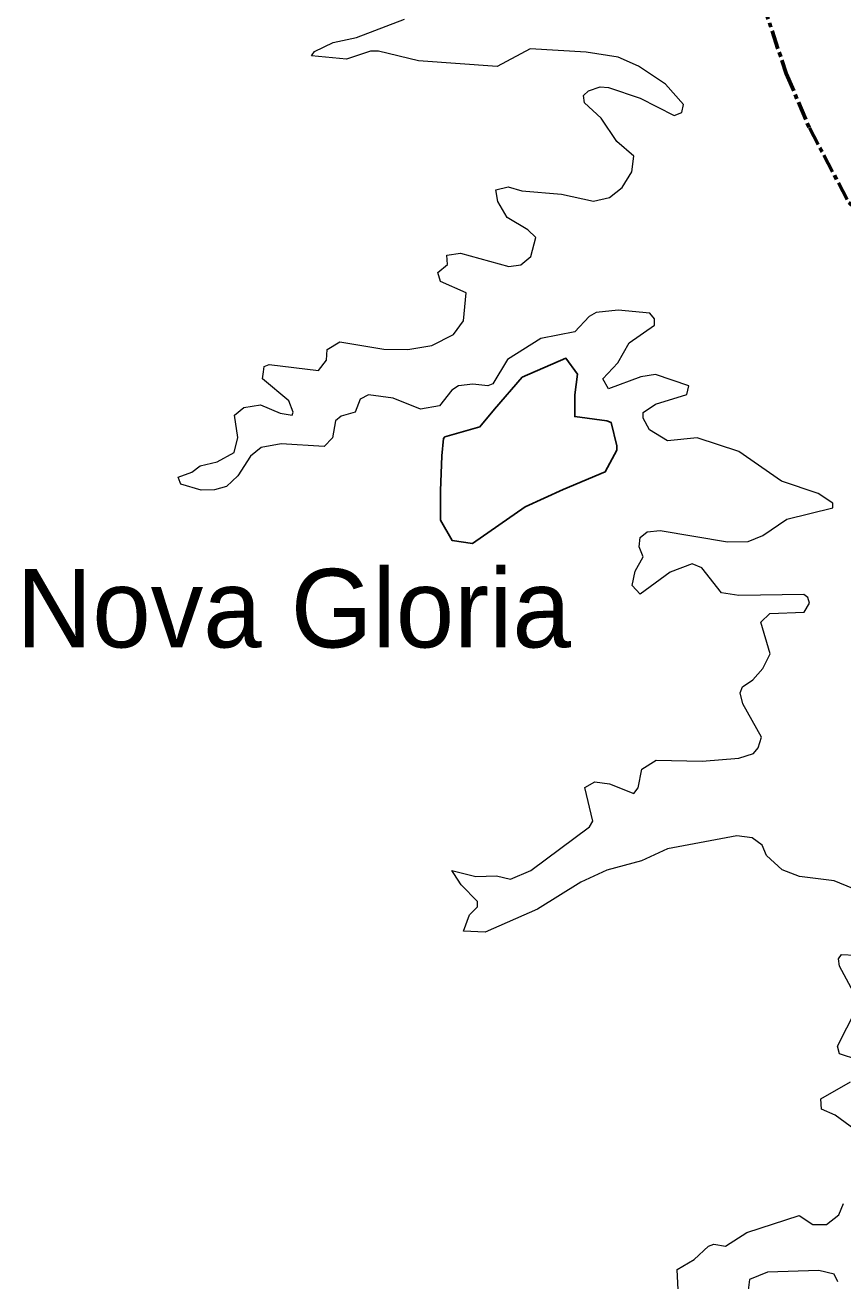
# Model space of a CAD drawing. Extents: x 553962 to 842807, y 8883888 to 9032388.
# Drawn here: x 578481 to 583688, y 8961818 to 8969814 of the extents above; entities that cross this region are included whole.
import ezdxf
from ezdxf.enums import TextEntityAlignment as Align

# ---------------------------------------------------------------- set-up
doc = ezdxf.new("R2010")
doc.units = 0
doc.header["$LTSCALE"] = 20
doc.linetypes.add('LONG_DASH_SHORT_DASH', pattern=[9.9, 6, -1.2, 1.5, -1.2])
for name, color, linetype, lineweight in [('21', 7, 'Continuous', 25), ('25', 7, 'Continuous', 13), ('7', 7, 'LONG_DASH_SHORT_DASH', 60)]:
    doc.layers.add(name, color=color, linetype=linetype, lineweight=lineweight)
doc.layers.add('41', color=7, linetype='Continuous')

msp = doc.modelspace()

# ---------------------------------------------------------------- linework, layer by layer
at = {"layer": '21'}
msp.add_lwpolyline([(581144.72, 8967182.55), (581135.43, 8967071.08), (581126.15, 8966848.16), (581126.15, 8966662.39), (581200.43, 8966532.35), (581330.43, 8966513.77), (581664.71, 8966745.98), (581906.14, 8966857.45), (582175.42, 8966968.91), (582249.7, 8967108.24), (582249.7, 8967136.11), (582212.56, 8967284.72), (582184.7, 8967294.01), (581980.42, 8967321.88), (581980.42, 8967461.21), (581998.99, 8967591.25), (581924.71, 8967693.42), (581646.14, 8967572.67), (581469.72, 8967368.32), (581376.86, 8967256.86), (581154, 8967191.84)], close=True, dxfattribs=at)
at = {"layer": '25'}
msp.add_line((579471.8, 8966890.61), (579467.61, 8966902.21), dxfattribs=at)
msp.add_line((579471.8, 8966890.61), (579467.61, 8966902.21), dxfattribs=at)
for points in [[(580309.65, 8969624.67), (580324.1, 8969646.56), (580442.82, 8969703.01), (580591, 8969734.84), (580897.38, 8969851.75)], [(580309.65, 8969624.67), (580324.1, 8969646.56), (580442.82, 8969703.01), (580591, 8969734.84), (580897.38, 8969851.75)], [(579997.9, 8967606.95), (580002.16, 8967641.37), (580035.98, 8967653.32), (580349.27, 8967614.99), (580399.93, 8967680.54), (580404.52, 8967748.83), (580485.29, 8967797.54), (580765.44, 8967750.89), (580918.37, 8967748.76), (581071.31, 8967774.24), (581209.39, 8967844.33), (581273.1, 8967931.42), (581290.03, 8968109.59), (581126.49, 8968182.34), (581109.51, 8968238.91), (581170.93, 8968290.24), (581167.02, 8968349.82), (581254.01, 8968362.59), (581560.16, 8968277.72), (581636.53, 8968288.46), (581702.18, 8968341.53), (581733.87, 8968462.62), (581683.08, 8968511.3), (581551.45, 8968589.96), (581491.96, 8968691.91), (581477.32, 8968766.28), (581557.56, 8968785.33), (581642.93, 8968759.48), (581895.53, 8968738.6), (582099.46, 8968694.04), (582201.4, 8968717.41), (582282.13, 8968781.12), (582343.79, 8968879.1), (582356.39, 8968980.74), (582248.2, 8969074.3), (582148.48, 8969222.73), (582042.16, 8969318.57), (582035.8, 8969367.12), (582067.63, 8969394.96), (582141.95, 8969420.45), (582195.22, 8969417.71), (582396.85, 8969348.27), (582613.74, 8969237.85), (582662.28, 8969257.01), (582672.87, 8969307.89), (582558.28, 8969437.49), (582387.35, 8969552.75), (582256.39, 8969609.61), (582052.98, 8969641.37), (581695.87, 8969662.59), (581486.85, 8969550.14), (580986.35, 8969586.22), (580731.44, 8969647.77), (580680.48, 8969647.73), (580527.51, 8969596.84), (580305.06, 8969617.72), (580309.65, 8969624.67)], [(579997.9, 8967606.95), (580002.16, 8967641.37), (580035.98, 8967653.32), (580349.27, 8967614.99), (580399.93, 8967680.54), (580404.52, 8967748.83), (580485.29, 8967797.54), (580765.44, 8967750.89), (580918.37, 8967748.76), (581071.31, 8967774.24), (581209.39, 8967844.33), (581273.1, 8967931.42), (581290.03, 8968109.59), (581126.49, 8968182.34), (581109.51, 8968238.91), (581170.93, 8968290.24), (581167.02, 8968349.82), (581254.01, 8968362.59), (581560.16, 8968277.72), (581636.53, 8968288.46), (581702.18, 8968341.53), (581733.87, 8968462.62), (581683.08, 8968511.3), (581551.45, 8968589.96), (581491.96, 8968691.91), (581477.32, 8968766.28), (581557.56, 8968785.33), (581642.93, 8968759.48), (581895.53, 8968738.6), (582099.46, 8968694.04), (582201.4, 8968717.41), (582282.13, 8968781.12), (582343.79, 8968879.1), (582356.39, 8968980.74), (582248.2, 8969074.3), (582148.48, 8969222.73), (582042.16, 8969318.57), (582035.8, 8969367.12), (582067.63, 8969394.96), (582141.95, 8969420.45), (582195.22, 8969417.71), (582396.85, 8969348.27), (582613.74, 8969237.85), (582662.28, 8969257.01), (582672.87, 8969307.89), (582558.28, 8969437.49), (582387.35, 8969552.75), (582256.39, 8969609.61), (582052.98, 8969641.37), (581695.87, 8969662.59), (581486.85, 8969550.14), (580986.35, 8969586.22), (580731.44, 8969647.77), (580680.48, 8969647.73), (580527.51, 8969596.84), (580305.06, 8969617.72), (580309.65, 8969624.67)], [(581209.89, 8964412.92), (581198.07, 8964430.89), (581351.73, 8964392.44), (581483.41, 8964396.58), (581572.39, 8964375.44), (581702.21, 8964430.66), (582073.93, 8964708.94), (582095.12, 8964745.05), (582044.31, 8964959.31), (582107.72, 8964995.54), (582107.72, 8964995.54), (582201.17, 8964983), (582356.2, 8964921.44), (582384.1, 8964957.69), (582407.55, 8965076.37), (582498.31, 8965133.57), (582791.96, 8965127.41), (583025.63, 8965146.53), (583119.24, 8965176.48), (583148.78, 8965212.39), (583169.96, 8965280.56), (583051.25, 8965492.54), (583034.2, 8965562.86), (583049.05, 8965601.05), (583114.84, 8965645.73), (583178.04, 8965717.24), (583225.19, 8965811.17), (583165.92, 8966013.18), (583223.47, 8966068.45), (583441.92, 8966077.02), (583475.9, 8966134.3), (583465.22, 8966170.37), (583439.6, 8966189.44), (583025.63, 8966183.17), (582915.72, 8966200.04), (582789.76, 8966359.42), (582728.25, 8966384.88), (582588.05, 8966331.82), (582396.67, 8966191.82), (582345.97, 8966247.14), (582364.94, 8966337.98), (582415.85, 8966429.62), (582390.23, 8966492.93), (582396.88, 8966552.73), (582441.49, 8966588.83), (582524.06, 8966597.37), (582953.41, 8966525.17), (583085.1, 8966527.31), (583178.8, 8966563.52), (583331.53, 8966667.45), (583624.52, 8966739.81), (583624.6, 8966771.3), (583531.19, 8966831.03), (583297.33, 8966909.8), (583025.62, 8967098.66), (582760.33, 8967185.72), (582571.06, 8967166.75), (582456.74, 8967236.45), (582416.04, 8967311.42), (582416.11, 8967347.12), (582494.82, 8967400.42), (582694, 8967461.91), (582706.87, 8967517.13), (582494.32, 8967589.37), (582401.11, 8967574.51), (582195.1, 8967498.18), (582159.07, 8967561.78), (582254.37, 8967663.55), (582326.79, 8967791.17), (582488.14, 8967904.06), (582488.09, 8967944.11), (582458.35, 8967980.15), (582256.4, 8967999.37), (582116.47, 8967984.48), (582071.89, 8967958.98), (581982.33, 8967861.31), (581763.85, 8967818.77), (581553.57, 8967684.94), (581459.8, 8967529.88), (581427.33, 8967517.15), (581331.96, 8967527.8), (581241.09, 8967517.02), (581198.83, 8967489.51), (581119.92, 8967389.69), (580998.89, 8967368.57), (580825.17, 8967438.49), (580667.54, 8967459.7), (580614.37, 8967431.78), (580582.36, 8967349.3), (580493.56, 8967323.8), (580457.65, 8967294.27), (580438.17, 8967185.84), (580385.34, 8967130.72), (580111.41, 8967147.55), (579983.51, 8967124.02), (579915.92, 8967069.11), (579834.99, 8966943.63), (579762.76, 8966875.71), (579686.31, 8966854.46), (579601.1, 8966852.32), (579471.8, 8966890.61)], [(581209.89, 8964412.92), (581198.07, 8964430.89), (581351.73, 8964392.44), (581483.41, 8964396.58), (581572.39, 8964375.44), (581702.21, 8964430.66), (582073.93, 8964708.94), (582095.12, 8964745.05), (582044.31, 8964959.31), (582107.72, 8964995.54), (582107.72, 8964995.54), (582201.17, 8964983), (582356.2, 8964921.44), (582384.1, 8964957.69), (582407.55, 8965076.37), (582498.31, 8965133.57), (582791.96, 8965127.41), (583025.63, 8965146.53), (583119.24, 8965176.48), (583148.78, 8965212.39), (583169.96, 8965280.56), (583051.25, 8965492.54), (583034.2, 8965562.86), (583049.05, 8965601.05), (583114.84, 8965645.73), (583178.04, 8965717.24), (583225.19, 8965811.17), (583165.92, 8966013.18), (583223.47, 8966068.45), (583441.92, 8966077.02), (583475.9, 8966134.3), (583465.22, 8966170.37), (583439.6, 8966189.44), (583025.63, 8966183.17), (582915.72, 8966200.04), (582789.76, 8966359.42), (582728.25, 8966384.88), (582588.05, 8966331.82), (582396.67, 8966191.82), (582345.97, 8966247.14), (582364.94, 8966337.98), (582415.85, 8966429.62), (582390.23, 8966492.93), (582396.88, 8966552.73), (582441.49, 8966588.83), (582524.06, 8966597.37), (582953.41, 8966525.17), (583085.1, 8966527.31), (583178.8, 8966563.52), (583331.53, 8966667.45), (583624.52, 8966739.81), (583624.6, 8966771.3), (583531.19, 8966831.03), (583297.33, 8966909.8), (583025.62, 8967098.66), (582760.33, 8967185.72), (582571.06, 8967166.75), (582456.74, 8967236.45), (582416.04, 8967311.42), (582416.11, 8967347.12), (582494.82, 8967400.42), (582694, 8967461.91), (582706.87, 8967517.13), (582494.32, 8967589.37), (582401.11, 8967574.51), (582195.1, 8967498.18), (582159.07, 8967561.78), (582254.37, 8967663.55), (582326.79, 8967791.17), (582488.14, 8967904.06), (582488.09, 8967944.11), (582458.35, 8967980.15), (582256.4, 8967999.37), (582116.47, 8967984.48), (582071.89, 8967958.98), (581982.33, 8967861.31), (581763.85, 8967818.77), (581553.57, 8967684.94), (581459.8, 8967529.88), (581427.33, 8967517.15), (581331.96, 8967527.8), (581241.09, 8967517.02), (581198.83, 8967489.51), (581119.92, 8967389.69), (580998.89, 8967368.57), (580825.17, 8967438.49), (580667.54, 8967459.7), (580614.37, 8967431.78), (580582.36, 8967349.3), (580493.56, 8967323.8), (580457.65, 8967294.27), (580438.17, 8967185.84), (580385.34, 8967130.72), (580111.41, 8967147.55), (579983.51, 8967124.02), (579915.92, 8967069.11), (579834.99, 8966943.63), (579762.76, 8966875.71), (579686.31, 8966854.46), (579601.1, 8966852.32), (579471.8, 8966890.61)], [(579467.61, 8966902.21), (579455.32, 8966936.25), (579541.61, 8966967.51), (579594.99, 8967007.3), (579704.04, 8967033.17), (579811.72, 8967092.58), (579835, 8967188.48), (579813.89, 8967330.2), (579873.05, 8967378.91), (579979.22, 8967396.06), (580105.04, 8967342.95), (580105.04, 8967342.95), (580181.1, 8967330.4), (580187.44, 8967349.67), (580160.97, 8967421.73), (579992.32, 8967561.83), (579997.9, 8967606.95)], [(579467.61, 8966902.21), (579455.32, 8966936.25), (579541.61, 8966967.51), (579594.99, 8967007.3), (579704.04, 8967033.17), (579811.72, 8967092.58), (579835, 8967188.48), (579813.89, 8967330.2), (579873.05, 8967378.91), (579979.22, 8967396.06), (580105.04, 8967342.95), (580105.04, 8967342.95), (580181.1, 8967330.4), (580187.44, 8967349.67), (580160.97, 8967421.73), (579992.32, 8967561.83), (579997.9, 8967606.95)], [(583013.16, 8964651.52), (582571.31, 8964568.78), (582405.6, 8964492.36), (582184.69, 8964432.85), (582018.75, 8964356.28), (581742.57, 8964184.24), (581411.2, 8964039.82), (581271.56, 8964044.48), (581311.47, 8964150.18), (581362.17, 8964201.04), (581362.29, 8964234.95), (581258.43, 8964339.12), (581209.89, 8964412.92)], [(583013.16, 8964651.52), (582571.31, 8964568.78), (582405.6, 8964492.36), (582184.69, 8964432.85), (582018.75, 8964356.28), (581742.57, 8964184.24), (581411.2, 8964039.82), (581271.56, 8964044.48), (581311.47, 8964150.18), (581362.17, 8964201.04), (581362.29, 8964234.95), (581258.43, 8964339.12), (581209.89, 8964412.92)], [(583871.33, 8964269.02), (583632.9, 8964364.82), (583412.25, 8964392.43), (583302.06, 8964434.8), (583202.19, 8964526.03), (583174.07, 8964592.25), (583110.58, 8964638.74), (583013.16, 8964651.52)], [(583871.33, 8964269.02), (583632.9, 8964364.82), (583412.25, 8964392.43), (583302.06, 8964434.8), (583202.19, 8964526.03), (583174.07, 8964592.25), (583110.58, 8964638.74), (583013.16, 8964651.52)], [(583756.35, 8963657.4), (583667.32, 8963822.87), (583660.96, 8963869.98), (583679.97, 8963897.37), (583854.09, 8963888.99)], [(583756.35, 8963657.4), (583667.32, 8963822.87), (583660.96, 8963869.98), (583679.97, 8963897.37), (583854.09, 8963888.99)], [(583784.15, 8963226.01), (583667.26, 8963264.53), (583654.66, 8963312.41), (583773.3, 8963547.22)], [(583784.15, 8963226.01), (583667.26, 8963264.53), (583654.66, 8963312.41), (583773.3, 8963547.22)], [(583853.99, 8962716.32), (583639.77, 8962873.37), (583552.69, 8962911.75), (583548.25, 8962977.39), (583737.46, 8963086.17)], [(583853.99, 8962716.32), (583639.77, 8962873.37), (583552.69, 8962911.75), (583548.25, 8962977.39), (583737.46, 8963086.17)], [(582642.12, 8961718.39), (582632.6, 8961889.82), (582741.19, 8961953.92), (582832.36, 8962038.69), (582866.31, 8962051.37), (582940.88, 8962038.92), (583076.38, 8962125.68), (583410.31, 8962234), (583497.24, 8962176.91), (583584.28, 8962176.9), (583662.84, 8962238.46), (583692.75, 8962310.49)], [(582642.12, 8961718.39), (582632.6, 8961889.82), (582741.19, 8961953.92), (582832.36, 8962038.69), (582866.31, 8962051.37), (582940.88, 8962038.92), (583076.38, 8962125.68), (583410.31, 8962234), (583497.24, 8962176.91), (583584.28, 8962176.9), (583662.84, 8962238.46), (583692.75, 8962310.49)], [(583656.72, 8961812.9), (583631.86, 8961861.36), (583535.2, 8961883.64), (583208.58, 8961873.09), (583093.85, 8961826.34), (583082.88, 8961741.4)], [(583656.72, 8961812.9), (583631.86, 8961861.36), (583535.2, 8961883.64), (583208.58, 8961873.09), (583093.85, 8961826.34), (583082.88, 8961741.4)]]:
    msp.add_lwpolyline(points, dxfattribs=at)
at = {"layer": '7'}
msp.add_lwpolyline([(583174.43, 8969966.02), (583327.94, 8969505.43), (583474.67, 8969160.36), (583725.45, 8968684.79), (583883.22, 8968539.91), (583982.86, 8968403.51), (584146.94, 8968235.09), (584624.85, 8967616.63), (584992.25, 8967072.09), (585186.8, 8966825.65), (585377.18, 8966655.91), (585748.82, 8966438.64), (585960.51, 8966257.28), (586351.58, 8965976.75), (586551.04, 8965796.42), (587006.63, 8965310.86), (587303.14, 8964815.18), (587426.7, 8964495.31)], dxfattribs=at)

# ---------------------------------------------------------------- texts
at = {"layer": '41'}
msp.add_text('Nova Gloria', height=500, dxfattribs=at).set_placement((580191.07, 8965851.78), align=Align.CENTER)

doc.saveas('drawing.dxf')
